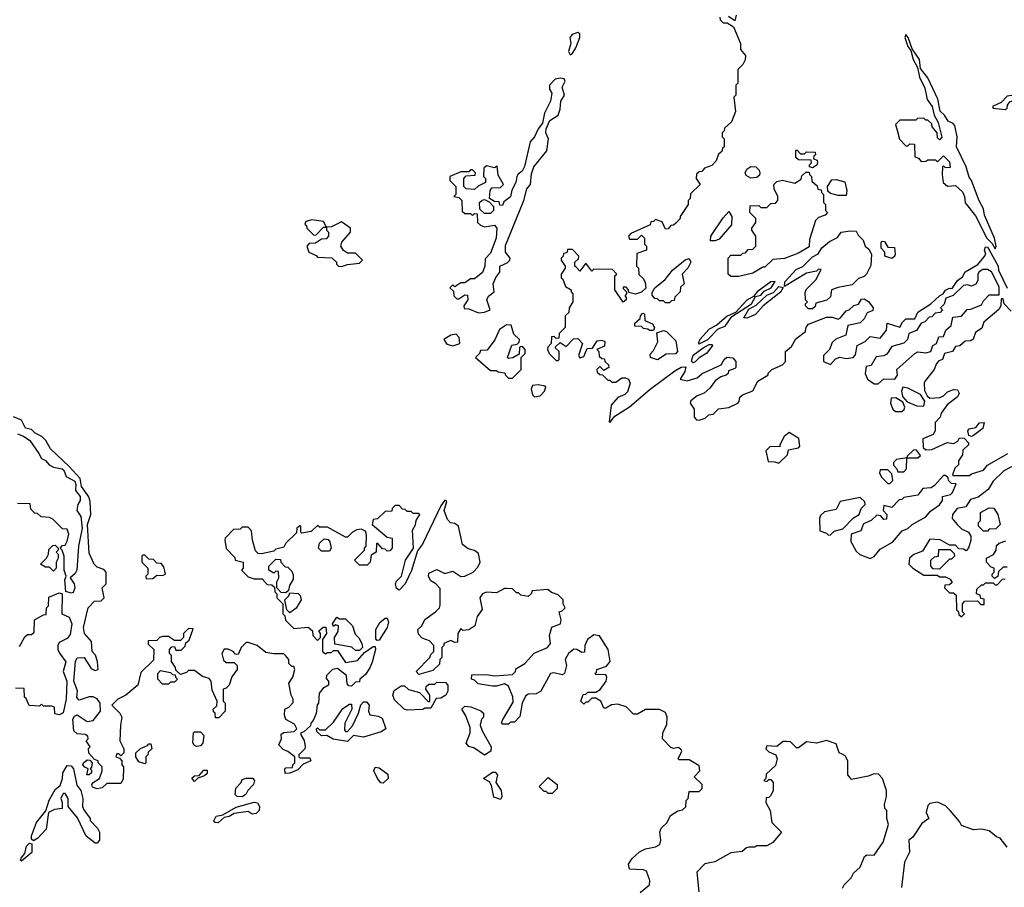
# Model space of a CAD drawing. Extents: x 2769579 to 2883812, y 684207 to 828660.
# Tile 351 of 505: x 2820056 to 2825010, y 774838 to 779205. Entities that reach past the tile are written whole.
import ezdxf

# ---------------------------------------------------------------- set-up
doc = ezdxf.new("R2010")
doc.units = 0

msp = doc.modelspace()

# ---------------------------------------------------------------- linework, layer by layer
at = {"layer": '0CON02XD'}
for points in [[(2823578.3, 779218.3), (2823580, 779205), (2823595, 779190), (2823615, 779190), (2823648.3, 779168.3), (2823682.5, 779085), (2823682.5, 779055), (2823707.5, 779025), (2823706.4, 779003.6), (2823695, 778980), (2823670, 778955), (2823670, 778885), (2823660, 778875), (2823660, 778825), (2823650, 778815), (2823657, 778743), (2823638.3, 778691.7), (2823601.7, 778658.3), (2823600, 778645), (2823590, 778635), (2823590, 778615), (2823600, 778605), (2823600, 778565), (2823591.7, 778558.3), (2823588.3, 778541.7), (2823571.7, 778528.3), (2823560, 778495), (2823538.3, 778471.7), (2823501.7, 778458.3), (2823488.3, 778441.7), (2823475, 778440), (2823461.7, 778428.3), (2823460, 778405), (2823480, 778375), (2823431.7, 778328.3), (2823430, 778305), (2823420, 778295), (2823420, 778275), (2823380, 778215), (2823380, 778205), (2823358.3, 778181.7), (2823345, 778170), (2823331.7, 778168.3), (2823318.3, 778151.7), (2823305, 778150), (2823288.3, 778188.3), (2823255, 778200), (2823245, 778190), (2823231.7, 778188.3), (2823228.3, 778171.7), (2823131.7, 778128.3), (2823120, 778115), (2823125, 778100), (2823165, 778100), (2823185, 778120), (2823200, 778105), (2823200, 778075), (2823210, 778065), (2823210, 778045), (2823161.7, 778028.3), (2823160, 777965), (2823170, 777955), (2823171.7, 777921.7), (2823193, 777903), (2823203.9, 777883.9), (2823205.8, 777854.2), (2823185, 777833.3), (2823155, 777823.3), (2823121.7, 777831.7), (2823120, 777845), (2823108.3, 777858.3), (2823091.7, 777858.3), (2823091.7, 777851.7), (2823110, 777835), (2823110, 777825), (2823100, 777815), (2823107.5, 777807.5), (2823107.5, 777795), (2823093, 777783), (2823050, 777845), (2823050, 777915), (2823060, 777925), (2823038.3, 777948.3), (2822945, 777950), (2822935, 777940), (2822905, 777980), (2822875, 777940), (2822858.3, 777958.3), (2822850, 777965), (2822850, 777985), (2822868.3, 778001.7), (2822870, 778015), (2822838.3, 778048.3), (2822811.7, 778048.3), (2822808.3, 778031.7), (2822791.7, 778028.3), (2822790, 778015), (2822780, 778005), (2822780, 777995), (2822800, 777965), (2822800, 777955), (2822780, 777925), (2822780, 777905), (2822788.3, 777898.3), (2822801.7, 777861.7), (2822830, 777845), (2822830, 777835), (2822840, 777825), (2822840, 777785), (2822820, 777755), (2822818.3, 777731.7), (2822800, 777715), (2822800, 777655), (2822770, 777625), (2822768.3, 777601.7), (2822755, 777600), (2822745, 777610), (2822731.7, 777608.3), (2822730, 777575), (2822713, 777557), (2822712.5, 777545), (2822720, 777525), (2822755, 777490), (2822765, 777490), (2822770, 777495), (2822770, 777535), (2822751.7, 777551.7), (2822751.7, 777558.3), (2822775, 777580), (2822805, 777560), (2822841.7, 777598.3), (2822865, 777600), (2822887.5, 777575), (2822867.5, 777515), (2822875, 777502.5), (2822895, 777510), (2822910.7, 777549.3), (2822937.5, 777552.5), (2822961.7, 777588.3), (2822985, 777592.5), (2823000, 777585), (2822998.3, 777561.7), (2822960, 777545), (2822970, 777535), (2822971.7, 777511.7), (2822985, 777500), (2822998.3, 777498.3), (2823000, 777485), (2823018.3, 777468.3), (2823020, 777455), (2822995, 777440), (2822975, 777460), (2822960, 777445), (2822961.7, 777431.7), (2822975, 777420), (2822988.3, 777418.3), (2823015, 777390), (2823025, 777390), (2823035, 777380), (2823055, 777380), (2823085, 777402.5), (2823105, 777402.5), (2823120, 777395), (2823127.5, 777375), (2823115, 777332.5), (2823100.7, 777319.3), (2823065, 777303.3), (2823032.5, 777265), (2823021.2, 777181.2), (2823025, 777177.5), (2823050.7, 777209.3), (2823125, 777256.9), (2823228.6, 777345), (2823352.6, 777437.4)], [(2823661.7, 779228.3), (2823655, 779200), (2823621.7, 779221.7)], [(2822825, 779027.5), (2822835, 779033.3), (2822855, 779063.3), (2822874, 779115), (2822873.6, 779133.6), (2822865, 779140), (2822835, 779130), (2822823.3, 779115), (2822828.8, 779085), (2822816.7, 779045), (2822825, 779027.5)], [(2824965, 778052.5), (2824970, 778065), (2824961.2, 778105), (2824911.2, 778221.2), (2824905, 778252.5), (2824883.1, 778293.1), (2824846, 778395), (2824832.9, 778412.9), (2824819.2, 778465), (2824769.2, 778565), (2824773.3, 778615), (2824761.7, 778671.7), (2824753, 778683), (2824727.5, 778695), (2824710, 778725), (2824688, 778745), (2824676.7, 778805), (2824625, 778912.5), (2824589.3, 778959.3), (2824583.3, 779005), (2824547.5, 779057.5), (2824526.7, 779115), (2824515, 779130), (2824510, 779115), (2824525, 779070), (2824539.3, 779049.3), (2824551.2, 779005), (2824573.3, 778965), (2824583.8, 778915), (2824610.5, 778860.5), (2824622.5, 778802.5), (2824647.7, 778767.7), (2824656.7, 778725), (2824677.3, 778687.3), (2824696.2, 778613.8), (2824685, 778600), (2824675, 778610), (2824672.5, 778635), (2824647.5, 778665), (2824645, 778680), (2824625, 778700), (2824615, 778700), (2824605, 778710), (2824573, 778707), (2824565, 778700), (2824485, 778700), (2824463, 778677), (2824471.7, 778648.3), (2824483, 778603), (2824515, 778570), (2824525, 778570), (2824535, 778580), (2824558.3, 778578.3), (2824560, 778515), (2824578.3, 778508.3), (2824591.7, 778491.7), (2824615, 778492.5), (2824625, 778500), (2824665, 778500), (2824675, 778490), (2824705, 778520), (2824735, 778490), (2824738.3, 778461.7), (2824715, 778460), (2824705, 778470), (2824700, 778465), (2824697.5, 778425), (2824703.3, 778385), (2824725, 778367.5), (2824765, 778370), (2824799.3, 778339.3), (2824810, 778315), (2824813.8, 778283.8), (2824865, 778217.5), (2824923.3, 778105), (2824949.2, 778079.2), (2824965, 778052.5)], [(2822365, 777728.9), (2822395, 777732.5), (2822422.5, 777745), (2822405.6, 777795), (2822415, 777812.9), (2822442.5, 777835), (2822438.1, 777875), (2822452, 777908), (2822472.5, 777935), (2822472.5, 777965), (2822508.8, 777981.2), (2822522.5, 777995), (2822523.3, 778005), (2822501.1, 778035), (2822500.9, 778069.1), (2822592.5, 778295), (2822607, 778353), (2822626.7, 778375), (2822630.7, 778429.3), (2822642.2, 778465), (2822707.5, 778545), (2822716.7, 778605), (2822704, 778635), (2822704.2, 778655.8), (2822723.1, 778696.9), (2822766.1, 778723.9), (2822776.1, 778753.9), (2822778.8, 778795), (2822797.5, 778825), (2822786.2, 778865), (2822800, 778895), (2822795, 778906.7), (2822775, 778910), (2822750, 778905), (2822722.5, 778875), (2822722.5, 778855), (2822733.3, 778835), (2822726.2, 778795), (2822696.1, 778733.9), (2822686, 778684), (2822664.1, 778655.9), (2822646.7, 778615), (2822625, 778590), (2822596.1, 778466.1), (2822585, 778442.5), (2822563.3, 778426.7), (2822557.5, 778415), (2822552.5, 778385), (2822533, 778347), (2822526.1, 778313.9), (2822491.7, 778288.3), (2822485, 778270), (2822471.7, 778271.7), (2822468.3, 778288.3), (2822445, 778290), (2822420, 778305), (2822422.5, 778345), (2822431.7, 778358.3), (2822475, 778360), (2822490, 778375), (2822463, 778423), (2822458.3, 778468.3), (2822445, 778460), (2822405, 778470), (2822391.7, 778458.3), (2822390, 778415), (2822400, 778405), (2822400, 778385), (2822363, 778367), (2822345, 778350), (2822303, 778353), (2822290, 778365), (2822290, 778405), (2822301.7, 778418.3), (2822348.3, 778421.7), (2822350, 778435), (2822335, 778450), (2822325, 778450), (2822315, 778440), (2822275, 778440), (2822220, 778415), (2822220, 778395), (2822250, 778365), (2822250, 778325), (2822240, 778315), (2822265, 778310), (2822280, 778295), (2822281.7, 778241.7), (2822295, 778230), (2822325, 778230), (2822335, 778220), (2822345, 778230), (2822358.3, 778228.3), (2822360, 778185), (2822375, 778170), (2822395, 778162.5), (2822445, 778170), (2822456.4, 778156.4), (2822453.3, 778105), (2822425, 778030), (2822398.3, 778001.7), (2822396.2, 777965), (2822385, 777932.5), (2822345, 777900), (2822325, 777900), (2822295, 777880), (2822275, 777880), (2822245, 777860), (2822235, 777870), (2822220, 777855), (2822238.3, 777838.3), (2822240, 777815), (2822255, 777800), (2822265, 777800), (2822295, 777820), (2822308.3, 777818.3), (2822310, 777795), (2822290, 777765), (2822291.7, 777751.7), (2822315, 777750), (2822365, 777728.9)], [(2825015, 778752.5), (2825025, 778760), (2825026.7, 778775), (2825038.3, 778791.7), (2825070, 778805), (2825070, 778815), (2825060, 778825), (2825025, 778820), (2824995, 778787.5), (2824951.7, 778768.3), (2824955, 778760), (2825015, 778752.5)], [(2824045, 778460), (2824030, 778465), (2824030, 778475), (2824040, 778485), (2824038.3, 778498.3), (2823975, 778500), (2823961.7, 778511.7), (2823961.7, 778548.3), (2823968.3, 778548.3), (2823985, 778530), (2824005, 778530), (2824015, 778540), (2824058.3, 778538.3), (2824060, 778525), (2824051.7, 778518.3), (2824050, 778505), (2824068.3, 778498.3), (2824070, 778485), (2824066.4, 778473.6), (2824045, 778460)], [(2823735, 778407.5), (2823710.7, 778420.7), (2823706.7, 778435), (2823715, 778452.5), (2823735, 778466.7), (2823760, 778465), (2823777, 778447), (2823780, 778435), (2823778.3, 778421.7), (2823765, 778410), (2823735, 778407.5)], [(2823675, 777912.5), (2823635, 777912.5), (2823620, 777925), (2823620, 778005), (2823635, 778020), (2823685, 778020), (2823695, 778030), (2823708.3, 778031.7), (2823721.7, 778048.3), (2823745, 778050), (2823760, 778065), (2823760, 778115), (2823740, 778145), (2823740, 778155), (2823760, 778185), (2823760, 778205), (2823730, 778235), (2823731.7, 778268.3), (2823775, 778270), (2823785, 778260), (2823815, 778260), (2823835, 778280), (2823858.3, 778281.7), (2823870, 778295), (2823870, 778315), (2823853, 778353), (2823850, 778375), (2823865, 778390), (2823895, 778397.5), (2823957, 778383), (2823988.3, 778401.7), (2823991.7, 778418.3), (2824011.7, 778438.3), (2824028.3, 778438.3), (2824030, 778425), (2824040, 778415), (2824041.7, 778391.7), (2824068.3, 778368.3), (2824071.7, 778351.7), (2824088.3, 778348.3), (2824090, 778335), (2824100, 778325), (2824100, 778285), (2824110, 778275), (2824110, 778245), (2824120, 778235), (2824108.3, 778221.7), (2824075, 778210), (2824060, 778195), (2824030.7, 778099.3), (2824028.3, 778061.7), (2823975, 778030), (2823905, 778003.8), (2823845, 777997.5), (2823805, 777960), (2823795, 777960), (2823745, 777930), (2823675, 777912.5)], [(2824215, 778320), (2824175, 778320), (2824135, 778330), (2824121.7, 778341.7), (2824120, 778365), (2824141.7, 778398.3), (2824165, 778400), (2824208.3, 778388.3), (2824217.5, 778345), (2824215, 778320)], [(2822425, 778230), (2822395, 778230), (2822371.7, 778251.7), (2822370, 778285), (2822383, 778297), (2822395, 778300), (2822418.3, 778288.3), (2822440, 778265), (2822440, 778245), (2822425, 778230)], [(2821675, 777962.5), (2821705, 777972.5), (2821765, 777980), (2821780, 777995), (2821745, 778030), (2821705, 778030), (2821685, 778042.5), (2821672.5, 778065), (2821677.5, 778085), (2821720, 778135), (2821720, 778155), (2821675, 778187.5), (2821625, 778162.5), (2821600, 778160), (2821585, 778190), (2821525, 778197.5), (2821495, 778190), (2821490, 778175), (2821498.3, 778168.3), (2821500, 778155), (2821535, 778120), (2821548.3, 778121.7), (2821585, 778160), (2821600, 778160), (2821600, 778145), (2821610, 778135), (2821610, 778115), (2821598.3, 778101.7), (2821575, 778100), (2821545, 778080), (2821511.7, 778078.3), (2821500, 778065), (2821510, 778035), (2821548.3, 778018.3), (2821555, 778010), (2821627, 778007), (2821650, 777985), (2821650, 777975), (2821660, 777965), (2821675, 777962.5)], [(2823531.7, 778091.7), (2823533.3, 778115), (2823595, 778207.5), (2823625, 778240), (2823640, 778215), (2823637, 778173), (2823575, 778100), (2823555, 778092.5), (2823531.7, 778091.7)], [(2824045, 777750), (2824025, 777750), (2824010, 777765), (2824010, 777775), (2824020, 777785), (2824010, 777795), (2824008.3, 777831.7), (2824013.6, 777846.4), (2824062.5, 777895), (2824088.3, 777948.3), (2824075, 777950), (2824065, 777940), (2824015, 777930), (2823905, 777862.5), (2823906.2, 777885), (2823962.6, 777947.4), (2823996.6, 777963.4), (2824045, 778010.8), (2824074.3, 778025.7), (2824092.7, 778057.3), (2824131.4, 778088.6), (2824171.4, 778108.6), (2824190, 778135), (2824235, 778142.5), (2824265, 778140), (2824275, 778120), (2824300, 778095), (2824310, 778065), (2824329.3, 778049.3), (2824342.5, 778025), (2824338.3, 777968.3), (2824317.5, 777925), (2824305, 777912.5), (2824277.5, 777902.5), (2824245, 777870), (2824175, 777857.5), (2824140, 777845), (2824135, 777810), (2824117, 777793), (2824061.7, 777778.3), (2824058.3, 777761.7), (2824045, 777750)], [(2823352.6, 777437.4), (2823385, 777455.7), (2823407.5, 777457.5), (2823403.3, 777435), (2823380, 777395), (2823415, 777387.5), (2823465, 777402.5), (2823490, 777425), (2823585, 777467.5), (2823600, 777495), (2823614.1, 777505.9), (2823643.6, 777503.6), (2823660, 777485), (2823660, 777455), (2823655, 777450), (2823621.7, 777438.3), (2823620, 777425), (2823610, 777415), (2823583.3, 777406.7), (2823555, 777387.5), (2823529.3, 777350.7), (2823500, 777325), (2823465, 777312.5), (2823433, 777287), (2823430, 777275), (2823450, 777245), (2823450, 777205), (2823461.7, 777191.7), (2823475, 777190), (2823505, 777200), (2823523, 777217), (2823545, 777220), (2823573, 777247), (2823625, 777253.3), (2823670, 777275), (2823677, 777283), (2823680, 777305), (2823693.3, 777316.7), (2823745, 777337.5), (2823770, 777385), (2823820, 777415), (2823823, 777427), (2823840, 777445), (2823895, 777467.5), (2823910, 777485), (2823910, 777535), (2823939.3, 777560.7), (2823960.7, 777599.3), (2824010, 777635), (2824013, 777657), (2824025, 777672.5), (2824115, 777707.5), (2824145, 777707.5), (2824175, 777697.5), (2824186.4, 777703.6), (2824215, 777740), (2824230, 777745), (2824253, 777767), (2824277, 777773), (2824291.7, 777798.3), (2824305, 777800), (2824326.4, 777786.4), (2824350, 777755), (2824348.3, 777741.7), (2824320.7, 777729.3), (2824305, 777700), (2824285, 777680), (2824223.8, 777666.2), (2824213, 777617), (2824163.3, 777596.7), (2824145, 777580), (2824130, 777545), (2824100, 777515), (2824100, 777485), (2824135, 777470), (2824161.7, 777498.3), (2824183, 777507), (2824215, 777500), (2824250, 777505), (2824261.7, 777518.3), (2824270, 777565), (2824310, 777585), (2824335, 777610), (2824385, 777602.5), (2824417, 777643), (2824421.7, 777678.3), (2824485, 777657.5), (2824497.5, 777682.5), (2824515, 777700), (2824560, 777700), (2824575, 777732.5), (2824640, 777775), (2824684.2, 777815.8), (2824702.5, 777825), (2824715, 777843.3), (2824735, 777853.3), (2824747.5, 777852.5), (2824775, 777892.5), (2824799.3, 777910.7), (2824813.6, 777936.4), (2824876.4, 777973.6), (2824909.3, 778010.7), (2824917.5, 778025), (2824911.2, 778045), (2824915, 778062.5), (2824925, 778060), (2824935, 778046.7), (2824978.8, 777965), (2824981.2, 777945), (2825025, 777853.3)], [(2824445, 778003.8), (2824410, 778015), (2824410, 778035), (2824390, 778055), (2824390, 778085), (2824395, 778090), (2824408.3, 778088.3), (2824425, 778060), (2824458.3, 778058.3), (2824461.2, 778025), (2824457.3, 778012.7), (2824445, 778003.8)], [(2823325, 777780), (2823305, 777780), (2823295, 777790), (2823275, 777790), (2823265, 777800), (2823251.7, 777801.7), (2823238.3, 777818.3), (2823238.3, 777831.7), (2823252.5, 777855), (2823303, 777897), (2823340, 777945), (2823403.9, 777996.1), (2823425, 778002.5), (2823432.5, 777985), (2823417.5, 777955), (2823390, 777925), (2823400, 777875), (2823381.7, 777858.3), (2823380, 777835), (2823351.7, 777808.3), (2823348.3, 777791.7), (2823335, 777790), (2823325, 777780)], [(2824375, 777372.5), (2824405, 777397.5), (2824460, 777395), (2824472.5, 777415), (2824470, 777445), (2824560, 777525), (2824575, 777532.5), (2824615, 777527.5), (2824640, 777535), (2824650, 777565), (2824670, 777575), (2824681.7, 777608.3), (2824705, 777610), (2824717, 777643), (2824742.5, 777665), (2824751.7, 777708.3), (2824795, 777712.5), (2824823, 777747), (2824841.7, 777748.3), (2824895, 777770), (2824905, 777790), (2824935, 777820), (2824985, 777820), (2824985, 777860), (2824946.4, 777936.4), (2824925, 777947.5), (2824903, 777947), (2824883.6, 777936.4), (2824877.5, 777925), (2824877, 777893), (2824866.4, 777873.6), (2824845, 777863.3), (2824825, 777870), (2824805, 777867.5), (2824753, 777817), (2824717, 777803), (2824707, 777773), (2824690, 777755), (2824700, 777745), (2824688.3, 777731.7), (2824661.7, 777728.3), (2824645, 777710), (2824631.7, 777708.3), (2824610, 777685), (2824591.7, 777678.3), (2824569.3, 777640.7), (2824530, 777625), (2824522.5, 777595), (2824505, 777577.5), (2824445, 777560), (2824419.3, 777520.7), (2824405, 777512.5), (2824365, 777507.5), (2824340, 777465), (2824315, 777460), (2824310, 777425), (2824322.5, 777395), (2824355, 777372.5), (2824375, 777372.5)], [(2823475, 777573.3), (2823518.8, 777595), (2823570.5, 777649.5), (2823605, 777662.5), (2823639.3, 777710.7), (2823738, 777775), (2823758.3, 777811.7), (2823785, 777818.8), (2823801.7, 777838.3), (2823838, 777855), (2823857.5, 777887.5), (2823835, 777886.2), (2823767.5, 777835), (2823747.5, 777812.5), (2823715, 777793.3), (2823658.3, 777731.7), (2823615, 777712.5), (2823563, 777667), (2823525, 777647.5), (2823477.5, 777595), (2823470, 777575), (2823475, 777573.3)], [(2823715, 777703.3), (2823700, 777705), (2823725, 777747.5), (2823761.5, 777768.5), (2823815, 777818.1), (2823848.8, 777831.2), (2823875, 777862.5), (2823897.5, 777857.5), (2823885, 777833.3), (2823797.5, 777765), (2823758.8, 777721.2), (2823715, 777703.3)], [(2825045, 777737.5), (2825010, 777775), (2825005, 777800), (2824995, 777800), (2824992.5, 777765), (2824983, 777747), (2824907, 777683), (2824897, 777653), (2824865, 777630), (2824853, 777597), (2824841.7, 777588.3), (2824813, 777587), (2824787, 777563), (2824765, 777560), (2824750, 777535), (2824710, 777525), (2824705, 777510), (2824700, 777495), (2824681.7, 777488.3), (2824670, 777475), (2824657.5, 777445), (2824613, 777387), (2824607.5, 777375), (2824608.3, 777338.3), (2824621.7, 777311.7), (2824635, 777300), (2824686.4, 777303.6), (2824705, 777312.5), (2824725, 777332.5), (2824755, 777343.3), (2824775, 777342.5), (2824782.5, 777325), (2824775, 777307.5), (2824723.6, 777266.4), (2824692.5, 777225), (2824687.5, 777205), (2824663, 777177), (2824662.5, 777135), (2824653, 777117), (2824600, 777095), (2824601.7, 777051.7), (2824615, 777040), (2824645, 777042.5), (2824723, 777077), (2824755, 777072.5), (2824776.4, 777083.6), (2824785, 777100), (2824808.3, 777098.3), (2824830, 777075), (2824830, 777065), (2824801.7, 777038.3), (2824800, 777015), (2824780, 776985), (2824780, 776965), (2824761.7, 776948.3), (2824750, 776915), (2824755, 776910), (2824835, 776910), (2824845, 776920), (2824905, 776937.5), (2824925, 776962.5), (2825028.3, 777021.7)], [(2823245, 777640), (2823225, 777640), (2823217, 777647), (2823195, 777650), (2823185, 777660), (2823151.7, 777661.7), (2823151.7, 777678.3), (2823178.3, 777701.7), (2823180, 777715), (2823191.7, 777728.3), (2823200, 777725), (2823201.7, 777691.7), (2823240, 777675), (2823250, 777655), (2823245, 777640)], [(2822535, 777400), (2822580, 777445), (2822580, 777505), (2822600, 777525), (2822600, 777545), (2822588.3, 777558.3), (2822575, 777560), (2822570, 777555), (2822568.3, 777521.7), (2822537, 777503), (2822515, 777500), (2822510, 777505), (2822533, 777567), (2822558.3, 777571.7), (2822568.3, 777581.7), (2822570, 777595), (2822543, 777623), (2822528.3, 777668.3), (2822505, 777670), (2822470, 777645), (2822446.1, 777593.9), (2822408.3, 777541.7), (2822375, 777540), (2822370, 777525), (2822350, 777505), (2822425, 777440), (2822455, 777440), (2822463, 777433), (2822497, 777427), (2822500, 777415), (2822515, 777400), (2822535, 777400)], [(2822235, 777563.3), (2822270, 777575), (2822267.5, 777605), (2822251.7, 777621.7), (2822225, 777617.5), (2822190, 777595), (2822205, 777572.5), (2822235, 777563.3)], [(2823265, 777492.5), (2823230, 777505), (2823228.3, 777521.7), (2823245, 777540), (2823267, 777583), (2823261.7, 777628.3), (2823295, 777640), (2823310, 777635), (2823358.3, 777588.3), (2823366.7, 777535), (2823355, 777523.3), (2823308.3, 777521.7), (2823265, 777492.5)], [(2823445, 777477.5), (2823436.7, 777486.7), (2823445, 777515.8), (2823495, 777554.2), (2823525, 777570), (2823540, 777570), (2823542.5, 777565), (2823514.2, 777525.8), (2823475, 777503.3), (2823455, 777482.5), (2823445, 777477.5)], [(2822646.7, 777306.7), (2822675, 777311.2), (2822696.2, 777335), (2822703.3, 777355), (2822700, 777360), (2822665, 777368), (2822637, 777363), (2822630, 777345), (2822636.4, 777316.4), (2822646.7, 777306.7)], [(2824605, 777260), (2824610, 777285), (2824588.3, 777318.3), (2824525, 777350), (2824500, 777355), (2824492.5, 777335), (2824498.3, 777308.3), (2824521.7, 777281.7), (2824570.7, 777260.7), (2824605, 777260)], [(2824495, 777232.5), (2824507, 777243), (2824510, 777255), (2824500, 777280), (2824465, 777302.5), (2824440.7, 777299.3), (2824437.5, 777275), (2824450, 777245), (2824463, 777233), (2824495, 777232.5)], [(2820347, 775827), (2820328.8, 775875), (2820336.2, 775975), (2820345, 775992.5), (2820380, 775995), (2820415, 775940), (2820435, 775930), (2820450, 775935), (2820446.7, 775975), (2820436.4, 776006.4), (2820420, 776025), (2820417.5, 776075), (2820382.5, 776115), (2820377.5, 776145), (2820400, 776245), (2820431.7, 776278.3), (2820465, 776280), (2820480, 776295), (2820470, 776345), (2820490, 776365), (2820490, 776425), (2820478.3, 776438.3), (2820445, 776450), (2820430, 776465), (2820405, 776520), (2820396.2, 776665), (2820413.8, 776715), (2820410.7, 776780.7), (2820403.6, 776803.6), (2820366.1, 776856.1), (2820360, 776895), (2820305, 776956.7), (2820211.2, 777045), (2820187.6, 777087.6), (2820166.6, 777106.6), (2820133.1, 777123.1), (2820115, 777142), (2820085, 777148.8), (2820065, 777190), (2820025, 777206.7)], [(2824845, 777107.5), (2824831.7, 777111.7), (2824827.5, 777135), (2824833.6, 777146.4), (2824867, 777153), (2824885, 777176.7), (2824908.3, 777178.3), (2824903, 777147), (2824855, 777112.5), (2824845, 777107.5)], [(2820045, 777120), (2820075, 777108.8), (2820106.5, 777086.5), (2820152.3, 777022.3), (2820166.1, 776996.1), (2820185.8, 776985.8), (2820203.9, 776963.9), (2820225, 776953.3), (2820270, 776945), (2820277.9, 776937.9), (2820288.8, 776905), (2820332.5, 776882.5), (2820338.8, 776865), (2820336.7, 776835), (2820360, 776805), (2820360, 776785), (2820348.8, 776765), (2820343.3, 776735), (2820362.5, 776705), (2820370.8, 776645), (2820351.1, 776555), (2820343.1, 776435), (2820335, 776418), (2820310, 776395), (2820330.6, 776365), (2820332.9, 776345), (2820325, 776322), (2820315, 776319.2), (2820287.5, 776327.5), (2820282.5, 776385), (2820290, 776405), (2820280, 776435), (2820280, 776505), (2820270, 776535), (2820260, 776545), (2820271.7, 776558.3), (2820285, 776560), (2820295, 776580), (2820302.5, 776615), (2820295, 776640), (2820271.7, 776641.7), (2820221.7, 776691.7), (2820205, 776700), (2820163, 776703), (2820145, 776720), (2820131.7, 776721.7), (2820111.7, 776741.7), (2820108.3, 776768.3), (2820045, 776770)], [(2823875, 776972.5), (2823920, 777015), (2823925, 777040), (2823975, 777050), (2823981.7, 777058.3), (2823976.7, 777096.7), (2823927, 777127), (2823903, 777107), (2823880, 777065), (2823880, 777055), (2823833, 777057), (2823810, 777035), (2823821.7, 776981.7), (2823855, 776980), (2823875, 776972.5)], [(2824505, 776930), (2824517.5, 776945), (2824520, 777000), (2824575, 777000), (2824588.3, 777011.7), (2824568.3, 777038.3), (2824555, 777040), (2824521.7, 777008.3), (2824520, 777000), (2824468.3, 776991.7), (2824453, 776977), (2824453, 776963), (2824470, 776945), (2824475, 776930), (2824505, 776930)], [(2824335, 776493.3), (2824355, 776502.5), (2824385, 776540), (2824447.5, 776575), (2824497, 776633), (2824525, 776643.3), (2824546.4, 776663.6), (2824615, 776702.5), (2824638.8, 776731.2), (2824685, 776762.5), (2824700, 776785), (2824700, 776805), (2824740, 776815), (2824750, 776825), (2824768.3, 776868.3), (2824745, 776870), (2824730, 776885), (2824728.3, 776898.3), (2824715, 776910), (2824705, 776910), (2824659.3, 776860.7), (2824641.7, 776848.3), (2824600, 776845), (2824575, 776812.5), (2824505, 776800), (2824495, 776790), (2824481.7, 776788.3), (2824445, 776750), (2824405, 776760), (2824400, 776735), (2824420, 776715), (2824418.3, 776691.7), (2824405, 776690), (2824388.3, 776708.3), (2824368.3, 776711.7), (2824340, 776685), (2824301.7, 776668.3), (2824288.3, 776631.7), (2824240, 776615), (2824238.3, 776578.3), (2824265, 776530), (2824283, 776513), (2824335, 776493.3)], [(2824435, 776870), (2824450, 776885), (2824445, 776920), (2824425, 776940), (2824385, 776940), (2824382.5, 776925), (2824391.7, 776901.7), (2824425, 776870), (2824435, 776870)], [(2825046.2, 776953.8), (2825008.8, 776935), (2824955, 776882.5), (2824929.3, 776840.7), (2824878.3, 776801.7), (2824840.7, 776789.3), (2824816.1, 776753.9), (2824772.5, 776745), (2824750, 776715), (2824747.5, 776695), (2824773.6, 776663.6), (2824795, 776642.5), (2824830, 776625), (2824842.5, 776605), (2824842.5, 776585), (2824830, 776545), (2824818.3, 776531.7), (2824805, 776540), (2824781.7, 776541.7), (2824765, 776560), (2824735, 776560), (2824687, 776587), (2824635, 776590), (2824599.3, 776530.7), (2824555, 776512.5), (2824532.5, 776495), (2824530, 776465), (2824550, 776445), (2824605, 776410), (2824675, 776410), (2824685, 776400), (2824715, 776400), (2824738.3, 776388.3), (2824748.3, 776371.7), (2824735, 776360), (2824711.7, 776358.3), (2824710, 776345), (2824735, 776320), (2824755, 776320), (2824768.3, 776308.3), (2824770, 776235), (2824778.3, 776228.3), (2824781.7, 776211.7), (2824795, 776200), (2824810, 776215), (2824800, 776225), (2824800, 776265), (2824811.7, 776278.3), (2824875, 776280), (2824891.7, 776261.7), (2824908.3, 776261.7), (2824908.3, 776288.3), (2824891.7, 776291.7), (2824888.3, 776308.3), (2824870, 776315), (2824871.7, 776338.3), (2824895, 776360), (2824905, 776360), (2824915, 776370), (2824955, 776370), (2824965, 776360), (2824975, 776360), (2825001.7, 776388.3), (2825015, 776390)], [(2823367, 775223), (2823391.7, 775228.3), (2823407, 775243), (2823410, 775275), (2823420, 775285), (2823425, 775320), (2823475, 775320), (2823490, 775335), (2823490, 775355), (2823450, 775395), (2823477.5, 775425), (2823475, 775450), (2823425, 775480), (2823375, 775480), (2823370, 775485), (2823387, 775523), (2823385, 775530), (2823371.7, 775541.7), (2823345, 775537.5), (2823331.7, 775541.7), (2823290, 775585), (2823292.5, 775615), (2823313, 775657), (2823313.3, 775695), (2823305, 775717.5), (2823275, 775732.5), (2823205, 775732.5), (2823165, 775710), (2823145, 775710), (2823107, 775747), (2823065, 775760), (2823033, 775757), (2823005, 775740), (2822995, 775740), (2822980, 775775), (2822955, 775790), (2822935, 775790), (2822915, 775770), (2822905, 775770), (2822895, 775760), (2822880, 775775), (2822891.7, 775808.3), (2822905, 775810), (2822915, 775820), (2822955, 775820), (2822976.4, 775833.6), (2823007.5, 775875), (2823010, 775895), (2823005, 775907.5), (2822955, 775910), (2822950, 775915), (2822958.3, 775921.7), (2822960, 775935), (2823008.3, 775951.7), (2823026.7, 775975), (2823017.5, 776035), (2822973.6, 776103.6), (2822945, 776108.8), (2822912.5, 776085), (2822900, 776055), (2822898.3, 776021.7), (2822885, 776020), (2822860, 776035), (2822845, 776036.2), (2822816.7, 776015), (2822800, 775985), (2822806.7, 775955), (2822796.4, 775913.6), (2822785, 775907.5), (2822743, 775917), (2822726.4, 775913.6), (2822677.5, 775825), (2822655, 775812.5), (2822615, 775810), (2822600.5, 775799.5), (2822583.8, 775765), (2822571.7, 775698.3), (2822545, 775670), (2822525, 775670), (2822515, 775660), (2822485, 775660), (2822480, 775665), (2822485, 775680), (2822539.3, 775770.7), (2822536.4, 775796.4), (2822515, 775850), (2822495, 775862.5), (2822455, 775850), (2822435, 775850), (2822363, 775863), (2822345, 775880), (2822330, 775885), (2822331.7, 775908.3), (2822405, 775910), (2822445, 775902.5), (2822535, 775910), (2822550, 775925), (2822551.7, 775938.3), (2822597.5, 775965), (2822643.9, 776016.1), (2822712.5, 776045), (2822726.7, 776065), (2822722.5, 776105), (2822733.3, 776146.7), (2822777.5, 776165), (2822780, 776185), (2822770, 776225), (2822785, 776230), (2822800, 776245), (2822790, 776265), (2822790, 776285), (2822765, 776310), (2822731.7, 776321.7), (2822713, 776337), (2822635, 776330), (2822630, 776315), (2822615, 776302.5), (2822578.3, 776308.3), (2822565, 776320), (2822555, 776320), (2822535, 776340), (2822505, 776342.5), (2822495, 776342.5), (2822455, 776320), (2822405, 776324.2), (2822385, 776315.8), (2822370.8, 776295), (2822383, 776237), (2822358.3, 776201.7), (2822346.1, 776153.9), (2822315, 776133.3), (2822285, 776130), (2822275, 776140), (2822260, 776115), (2822258.3, 776071.7), (2822245, 776070), (2822225, 776080), (2822190, 776065), (2822190, 776055), (2822180, 776045), (2822180, 775995), (2822170, 775985), (2822168.3, 775961.7), (2822135, 775930), (2822065, 775910), (2822050, 775925), (2822120, 775995), (2822125, 776010), (2822140, 776025), (2822140, 776055), (2822118.3, 776078.3), (2822081.7, 776091.7), (2822061.7, 776111.7), (2822060, 776135), (2822080, 776155), (2822093.6, 776186.4), (2822147.5, 776225), (2822167.5, 776245), (2822171.7, 776258.3), (2822171.7, 776341.7), (2822150, 776365), (2822125, 776380), (2822113, 776403), (2822115, 776420), (2822155, 776437.5), (2822195, 776417.5), (2822235, 776430), (2822275, 776403.3), (2822296.4, 776403.6), (2822337.5, 776425), (2822360.7, 776449.3), (2822372.5, 776475), (2822365, 776517.5), (2822345, 776533.3), (2822311.7, 776541.7), (2822283.9, 776563.9), (2822263.3, 776655), (2822245, 776670), (2822223, 776673), (2822209.3, 776689.3), (2822191.2, 776735), (2822205, 776780), (2822195, 776786.7), (2822175, 776757.5), (2822082.5, 776565), (2822058, 776532), (2822026.6, 776433.4), (2821996, 776365), (2821965, 776333.8), (2821951.7, 776341.7), (2821946.7, 776365), (2821951.7, 776378.3), (2821976.2, 776403.8), (2821996.7, 776485), (2822037.5, 776545), (2822032.5, 776635), (2822047, 776663), (2822050, 776685), (2822070, 776715), (2822065, 776720), (2822035, 776720), (2822025, 776730), (2822005, 776730), (2821995, 776740), (2821981.7, 776741.7), (2821965, 776760), (2821945, 776760), (2821930, 776745), (2821928.3, 776731.7), (2821895, 776730), (2821857, 776693), (2821835, 776690), (2821830, 776665), (2821905, 776600), (2821930, 776595), (2821930, 776545), (2821918.3, 776531.7), (2821905, 776530), (2821895, 776540), (2821881.7, 776541.7), (2821858.3, 776568.3), (2821851.7, 776568.3), (2821850, 776525), (2821825, 776510), (2821820, 776475), (2821805, 776460), (2821765, 776460), (2821740, 776485), (2821790, 776535), (2821790, 776545), (2821800, 776555), (2821801.7, 776611.7), (2821795, 776630), (2821775, 776640), (2821753, 776637), (2821730, 776625), (2821705, 776600), (2821695, 776600), (2821605, 776650), (2821565, 776650), (2821555, 776660), (2821521.7, 776628.3), (2821475, 776620), (2821470, 776625), (2821470, 776655), (2821465, 776657.5), (2821450, 776645), (2821448.3, 776621.7), (2821395, 776570), (2821385, 776550), (2821345, 776540), (2821335, 776530), (2821273, 776517), (2821255, 776517.5), (2821241.7, 776531.7), (2821226.7, 776585), (2821221.7, 776631.7), (2821205, 776650), (2821175, 776650), (2821165, 776640), (2821131.7, 776638.3), (2821090, 776595), (2821087.5, 776585), (2821093.9, 776543.9), (2821138.3, 776498.3), (2821140, 776485), (2821180, 776475), (2821180, 776445), (2821172.5, 776435), (2821205, 776400), (2821235, 776390), (2821275, 776390), (2821301.7, 776361.7), (2821325, 776360), (2821338.3, 776348.3), (2821340, 776325), (2821350, 776315), (2821350, 776295), (2821380, 776265), (2821380, 776215), (2821390, 776205), (2821393, 776183), (2821435, 776140), (2821507, 776147), (2821528.3, 776128.3), (2821530, 776105), (2821555, 776080), (2821570, 776095), (2821570, 776115), (2821561.7, 776128.3), (2821583, 776147), (2821597, 776147), (2821600, 776115), (2821580, 776085), (2821580, 776025), (2821595, 776012.5), (2821605, 776020), (2821625, 776020), (2821635, 776030), (2821655, 776030), (2821695, 775970), (2821755, 775980), (2821790.7, 776019.3), (2821835, 776050), (2821845, 776050), (2821846.7, 776035), (2821828.9, 775971.1), (2821817, 775943), (2821795, 775910), (2821767.5, 775885), (2821765, 775872.5), (2821745, 775870), (2821725, 775850), (2821711.7, 775851.7), (2821703, 775863), (2821700, 775905), (2821655, 775940), (2821630, 775935), (2821600, 775905), (2821598.3, 775888.3), (2821610, 775875), (2821610, 775855), (2821580.7, 775839.3), (2821562.5, 775815), (2821560, 775765), (2821553, 775757), (2821547, 775713), (2821531.7, 775678.3), (2821520, 775665), (2821518.3, 775651.7), (2821485, 775620), (2821470, 775615), (2821470, 775605), (2821487, 775577), (2821492.5, 775545), (2821490, 775535), (2821460, 775505), (2821460, 775495), (2821465, 775490), (2821515, 775490), (2821520, 775475), (2821481.7, 775458.3), (2821455, 775430), (2821415, 775412.5), (2821391.7, 775411.7), (2821390, 775435), (2821395, 775440), (2821428.3, 775441.7), (2821430, 775455), (2821440, 775465), (2821440, 775495), (2821405, 775522.5), (2821381.7, 775531.7), (2821360, 775555), (2821372.5, 775585), (2821371.7, 775608.3), (2821385, 775617.5), (2821437, 775623), (2821450, 775635), (2821439.3, 775659.3), (2821395, 775682.5), (2821387.5, 775705), (2821390, 775735), (2821410, 775745), (2821431.7, 775768.3), (2821432.5, 775785), (2821422.5, 775805), (2821410, 775865), (2821430, 775895), (2821440, 775935), (2821435, 775950), (2821425, 775950), (2821410, 775965), (2821410, 775985), (2821392.5, 776005), (2821385, 776012.5), (2821335, 776012.5), (2821295, 776020), (2821250, 776055), (2821205, 776070), (2821195, 776070), (2821170, 776045), (2821155, 776010), (2821141.7, 776011.7), (2821130, 776025), (2821105, 776037.5), (2821085, 776037.5), (2821072.5, 776015), (2821081.7, 775981.7), (2821095, 775970), (2821135, 775970), (2821150, 775955), (2821150, 775935), (2821123, 775897), (2821110, 775855), (2821095, 775840), (2821080, 775835), (2821080, 775775), (2821090, 775765), (2821090, 775725), (2821058.3, 775691.7), (2821041.7, 775691.7), (2821040, 775715), (2821031.7, 775721.7), (2821030, 775735), (2821048.3, 775751.7), (2821050, 775775), (2821025, 775830), (2821020, 775875), (2821008.3, 775888.3), (2820975, 775900), (2820935, 775930), (2820905, 775930), (2820895, 775920), (2820865, 775910), (2820841.7, 775931.7), (2820840, 775945), (2820820, 775975), (2820820, 776005), (2820810, 776015), (2820810, 776035), (2820821.7, 776048.3), (2820835, 776050), (2820841.7, 776031.7), (2820868.3, 776031.7), (2820888.3, 776051.7), (2820891.7, 776068.3), (2820908.3, 776081.7), (2820928.3, 776138.3), (2820905, 776140), (2820880, 776115), (2820880, 776095), (2820865, 776080), (2820835, 776080), (2820805, 776100), (2820775, 776100), (2820760, 776095), (2820745, 776080), (2820701.7, 776078.3), (2820701.7, 776061.7), (2820730, 776035), (2820728.3, 775981.7), (2820665, 775920), (2820650, 775855), (2820590, 775805), (2820550, 775785), (2820520, 775755), (2820560, 775715), (2820570, 775695), (2820562.5, 775655), (2820560, 775575), (2820580, 775535), (2820580, 775515), (2820565, 775500), (2820555, 775510), (2820545, 775510), (2820540, 775495), (2820558.3, 775488.3), (2820570, 775475), (2820570, 775455), (2820577.5, 775445), (2820577, 775383), (2820565, 775360), (2820495, 775360), (2820470.7, 775339.3), (2820445.7, 775334.3), (2820422.1, 775342.1), (2820419.2, 775355), (2820425, 775366), (2820457.5, 775385), (2820470, 775425), (2820470, 775445), (2820450, 775465), (2820450, 775475), (2820431.7, 775481.7), (2820403, 775513), (2820402.5, 775537.5), (2820410, 775545), (2820390, 775575), (2820400, 775585), (2820398.3, 775598.3), (2820385, 775607.5), (2820345, 775610), (2820328.1, 775625), (2820323.6, 775685), (2820330.9, 775699.1), (2820345, 775706.7), (2820395, 775673.3), (2820425, 775677.5), (2820462.5, 775725), (2820460, 775765), (2820445, 775787.5), (2820425, 775797.5), (2820405, 775796.7), (2820355, 775780), (2820343.6, 775793.6), (2820347, 775827)], [(2824125, 776610), (2824135, 776612.5), (2824155, 776630), (2824198.3, 776641.7), (2824251.7, 776698.3), (2824280, 776715), (2824290, 776745), (2824310, 776765), (2824308.3, 776778.3), (2824285, 776800), (2824185, 776780), (2824165, 776740), (2824105, 776727.5), (2824085, 776710), (2824080, 776695), (2824081.7, 776631.7), (2824115, 776620), (2824125, 776610)], [(2824925, 776630), (2824905, 776630), (2824880, 776655), (2824880, 776675), (2824890, 776685), (2824890, 776725), (2824935, 776747.5), (2824957, 776747), (2824977.5, 776715), (2824990, 776665), (2824967, 776643), (2824935, 776640), (2824925, 776630)], [(2820225, 776430), (2820205, 776450), (2820185, 776450), (2820160, 776465), (2820190, 776495), (2820200, 776515), (2820201.7, 776538.3), (2820221.7, 776558.3), (2820235, 776560), (2820250, 776545), (2820250, 776535), (2820240, 776525), (2820250, 776515), (2820250, 776495), (2820240, 776475), (2820240, 776445), (2820225, 776430)], [(2821615, 776530), (2821575, 776530), (2821560, 776545), (2821565, 776570), (2821588.3, 776591.7), (2821608.3, 776588.3), (2821617, 776577), (2821622.5, 776545), (2821615, 776530)], [(2825025, 776450), (2825005, 776450), (2824981.7, 776428.3), (2824978.3, 776401.7), (2824961.7, 776391.7), (2824950, 776405), (2824950, 776415), (2824960, 776425), (2824960, 776445), (2824945, 776450), (2824920, 776475), (2824920, 776495), (2824956.4, 776513.6), (2824970, 776535), (2824971.7, 776558.3), (2824985, 776570), (2825018.3, 776581.7)], [(2820695, 776390), (2820725, 776392.5), (2820745, 776410), (2820775, 776407.5), (2820790, 776415), (2820781.7, 776451.7), (2820768.3, 776468.3), (2820745, 776470), (2820728.3, 776488.3), (2820705, 776490), (2820685, 776510), (2820675, 776510), (2820670, 776505), (2820670, 776475), (2820700, 776445), (2820700, 776415), (2820690, 776405), (2820690, 776395), (2820695, 776390)], [(2824685, 776440), (2824651.7, 776441.7), (2824640, 776455), (2824640, 776485), (2824658.3, 776501.7), (2824680, 776505), (2824681.7, 776538.3), (2824738.3, 776538.3), (2824758.3, 776518.3), (2824760, 776505), (2824745, 776490), (2824735, 776490), (2824685, 776440)], [(2821395, 776320), (2821371.7, 776321.7), (2821350, 776345), (2821350, 776375), (2821360, 776395), (2821358.3, 776428.3), (2821345, 776430), (2821335, 776420), (2821310, 776435), (2821310, 776455), (2821345, 776490), (2821368.3, 776488.3), (2821370, 776475), (2821391.7, 776451.7), (2821405, 776450), (2821425, 776430), (2821431.7, 776411.7), (2821431.7, 776388.3), (2821413, 776357), (2821408.3, 776331.7), (2821395, 776320)], [(2820055, 776050), (2820081.7, 776098.3), (2820095, 776110), (2820115, 776110), (2820128.3, 776121.7), (2820130, 776185), (2820175, 776210), (2820188.3, 776211.7), (2820190, 776245), (2820200, 776255), (2820201.7, 776298.3), (2820255, 776320), (2820270, 776315), (2820267.5, 776215), (2820305, 776197.5), (2820318.1, 776165), (2820310.2, 776109.8), (2820295, 776090.8), (2820255, 776070), (2820247.5, 776055), (2820247.5, 776035), (2820256.4, 776016.4), (2820287.7, 775972.3), (2820274, 775925), (2820292.9, 775875), (2820288.9, 775785), (2820275, 775716.7), (2820255, 775706.2), (2820231.7, 775711.7), (2820230, 775745), (2820215, 775750), (2820175, 775750), (2820165, 775760), (2820155, 775750), (2820103, 775753), (2820088.3, 775788.3), (2820080, 775795), (2820078.3, 775838.3), (2820035, 775840)], [(2821415, 776220), (2821400, 776235), (2821390, 776285), (2821410, 776305), (2821415, 776320), (2821457, 776317), (2821467, 776307), (2821472.5, 776285), (2821446.4, 776243.6), (2821415, 776220)], [(2821765, 776030), (2821745, 776030), (2821727, 776047), (2821641.7, 776061.7), (2821640, 776095), (2821657.5, 776125), (2821660, 776155), (2821645, 776160), (2821635, 776150), (2821630, 776165), (2821651.7, 776198.3), (2821665, 776190), (2821695, 776190), (2821730, 776155), (2821743, 776113), (2821763, 776093), (2821777.5, 776065), (2821780, 776045), (2821765, 776030)], [(2821855, 776080), (2821848.3, 776088.3), (2821847.5, 776135), (2821868.3, 776171.7), (2821895, 776192.5), (2821905, 776192.5), (2821912, 776175), (2821904.2, 776145), (2821865, 776082.5), (2821855, 776080)], [(2820805, 775860), (2820775, 775860), (2820750, 775885), (2820750, 775915), (2820765, 775930), (2820815, 775920), (2820825, 775910), (2820838.3, 775908.3), (2820840, 775895), (2820850, 775885), (2820835, 775870), (2820815, 775870), (2820805, 775860)], [(2822005, 775730), (2821990, 775735), (2821941.7, 775781.7), (2821933.8, 775805), (2821940.7, 775829.3), (2821975, 775852.5), (2821991.7, 775851.7), (2822013, 775833), (2822068.3, 775818.3), (2822115, 775770), (2822120, 775775), (2822120, 775805), (2822100, 775835), (2822101.7, 775848.3), (2822115, 775860), (2822145, 775860), (2822155, 775870), (2822198.3, 775868.3), (2822210, 775855), (2822210, 775825), (2822200, 775805), (2822175, 775790), (2822151.7, 775788.3), (2822125, 775740), (2822095, 775740), (2822085, 775732.5), (2822005, 775730)], [(2821705, 775572.5), (2821633.6, 775583.6), (2821601.7, 775601.7), (2821575, 775600), (2821551.7, 775621.7), (2821550, 775635), (2821555, 775640), (2821565, 775630), (2821595, 775630), (2821635, 775670), (2821682.3, 775737.7), (2821715, 775760), (2821725, 775760), (2821727.5, 775735), (2821692.5, 775665), (2821690.7, 775630.7), (2821695, 775622.5), (2821705, 775622.5), (2821729.7, 775650.3), (2821760.8, 775715), (2821772.7, 775757.3), (2821785, 775771.2), (2821801.7, 775771.7), (2821813.8, 775755), (2821811.2, 775725), (2821817, 775707), (2821859.3, 775699.3), (2821879.3, 775689.3), (2821897.5, 775635), (2821875, 775621.2), (2821785, 775593.8), (2821735, 775602.5), (2821705, 775572.5)], [(2822395, 775503.3), (2822340.7, 775540.7), (2822315, 775547.5), (2822303, 775563), (2822322.5, 775615), (2822323, 775643), (2822300.7, 775700.7), (2822280, 775735), (2822295, 775750), (2822326.4, 775746.4), (2822377, 775727), (2822390, 775715), (2822390, 775695), (2822380, 775685), (2822372.5, 775655), (2822382.5, 775625), (2822427.5, 775545), (2822426.4, 775523.6), (2822395, 775503.3)], [(2820945, 775547.5), (2820933.3, 775553.3), (2820927.5, 775565), (2820930, 775615), (2820935, 775620), (2820965, 775620), (2820981.7, 775601.7), (2820977, 775563), (2820965, 775550), (2820945, 775547.5)], [(2824196.4, 774833.6), (2824205, 774850), (2824240, 774885), (2824250.7, 774909.3), (2824285, 774940), (2824307, 774993), (2824318.3, 775001.7), (2824355, 775000), (2824400, 775065), (2824427.5, 775155), (2824420, 775185), (2824420, 775225), (2824410, 775235), (2824407.5, 775255), (2824417.5, 775295), (2824417.5, 775325), (2824397.5, 775385), (2824377, 775407), (2824355, 775410), (2824325, 775397.5), (2824240.7, 775380.7), (2824223.6, 775403.6), (2824222.5, 775475), (2824209.3, 775499.3), (2824195, 775507.5), (2824180, 775515), (2824165, 775560), (2824115, 775577.5), (2824065, 775563.3), (2824015, 775570), (2823975, 775540), (2823965, 775540), (2823935, 775570), (2823915, 775572.5), (2823898.3, 775571.7), (2823865, 775547.5), (2823815, 775550), (2823810, 775535), (2823825, 775520), (2823860, 775505), (2823867.5, 775485), (2823858.3, 775451.7), (2823811.7, 775408.3), (2823810, 775385), (2823800, 775375), (2823815, 775370), (2823825, 775380), (2823835, 775380), (2823847.5, 775365), (2823847.5, 775325), (2823835, 775300), (2823825, 775290), (2823811.7, 775288.3), (2823810, 775265), (2823832.5, 775225), (2823840, 775165), (2823890, 775115), (2823846.4, 775063.6), (2823815, 775047.5), (2823765, 775047.5), (2823755, 775040), (2823725, 775040), (2823713, 775037), (2823691.7, 775018.3), (2823635, 775012.5), (2823553.9, 774966.1), (2823503, 774957), (2823463.3, 774915), (2823472.5, 774815)], [(2820685, 775460), (2820655, 775470), (2820640, 775495), (2820640, 775515), (2820663, 775537), (2820698.3, 775551.7), (2820705, 775560), (2820715, 775560), (2820720, 775535), (2820701.7, 775518.3), (2820700, 775505), (2820690, 775495), (2820690, 775465), (2820685, 775460)], [(2820405, 775404), (2820393.3, 775405), (2820400, 775435), (2820382.7, 775442.7), (2820374.2, 775455), (2820376.7, 775465), (2820395, 775480), (2820408.3, 775478.3), (2820420, 775465), (2820417, 775443), (2820410, 775435), (2820417, 775427), (2820416.7, 775415), (2820405, 775404)], [(2820445, 775060), (2820435, 775060), (2820390, 775095), (2820347, 775187), (2820300, 775245), (2820300, 775285), (2820285, 775310), (2820275, 775310), (2820262.5, 775285), (2820270, 775265), (2820270, 775235), (2820230.7, 775229.3), (2820200, 775215), (2820188.8, 775131.2), (2820147.5, 775085), (2820125, 775072.5), (2820115, 775080), (2820115, 775097.5), (2820140.6, 775165), (2820187, 775223), (2820203.4, 775276.6), (2820235, 775330), (2820258.8, 775351.2), (2820271.2, 775385), (2820272.5, 775415), (2820295, 775451.2), (2820315, 775448.8), (2820326.2, 775435), (2820343, 775353), (2820362.5, 775325), (2820373.3, 775285), (2820372.5, 775245), (2820378.3, 775228.3), (2820410, 775185), (2820410, 775175), (2820447.5, 775135), (2820457.5, 775115), (2820457.5, 775075), (2820445, 775060)], [(2820935, 775370), (2820921.7, 775388.3), (2820935, 775400), (2820958.3, 775401.7), (2820981.7, 775428.3), (2820998.3, 775428.3), (2820998.3, 775411.7), (2820985, 775400), (2820951.7, 775388.3), (2820935, 775370)], [(2821885, 775362.5), (2821873.6, 775363.6), (2821856.7, 775385), (2821837.5, 775425), (2821845, 775442.5), (2821865, 775440), (2821908.3, 775408.3), (2821910, 775385), (2821885, 775362.5)], [(2821175, 775293.3), (2821150, 775295), (2821140, 775305), (2821143, 775337), (2821170, 775365), (2821175, 775380), (2821195, 775387.5), (2821227, 775387), (2821237.5, 775375), (2821232.5, 775355), (2821203.9, 775326.1), (2821193.3, 775305), (2821175, 775293.3)], [(2822475, 775280), (2822442, 775292), (2822430.7, 775350.7), (2822419.3, 775369.3), (2822390, 775385), (2822435, 775417.5), (2822447.5, 775417.5), (2822460, 775405), (2822452.5, 775365), (2822478.8, 775325), (2822482.5, 775295), (2822475, 775280)], [(2822735, 775310), (2822715, 775310), (2822705, 775320), (2822695, 775320), (2822670, 775345), (2822715, 775390), (2822760, 775355), (2822760, 775335), (2822735, 775310)], [(2821055, 775162.5), (2821040, 775165), (2821033, 775173), (2821044.1, 775195.9), (2821077.5, 775202.5), (2821145, 775241.2), (2821236.4, 775266.4), (2821253, 775263), (2821262.5, 775245), (2821260, 775225), (2821245, 775210), (2821225, 775206.7), (2821205, 775220), (2821135, 775210), (2821110, 775195), (2821085, 775190), (2821055, 775162.5)], [(2823178.3, 774811.7), (2823225, 774850), (2823227, 774873), (2823209.3, 774919.3), (2823195, 774926.7), (2823125, 774930), (2823120, 774955), (2823137, 774983), (2823175, 775017.5), (2823205, 775032.5), (2823255, 775042.5), (2823276.4, 775053.6), (2823282.5, 775075), (2823276.2, 775115), (2823283.3, 775135), (2823313.3, 775165), (2823330.7, 775199.3), (2823367, 775223)], [(2825025, 775040), (2824990, 775085), (2824971.7, 775091.7), (2824935, 775122.5), (2824895, 775130), (2824855, 775126.7), (2824795, 775150), (2824785, 775170), (2824737.5, 775225), (2824715, 775247.5), (2824675, 775267.5), (2824635, 775260), (2824625, 775250), (2824617.5, 775215), (2824630, 775185), (2824595, 775160), (2824549.3, 775090.7), (2824530, 775075), (2824532.5, 775015), (2824507.5, 774965), (2824493, 774837)], [(2820065, 774970), (2820060, 774975), (2820062.5, 774985), (2820081.2, 775008.8), (2820090, 775045), (2820105, 775060), (2820116.7, 775056.7), (2820116.1, 775013.9), (2820065, 774970)]]:
    msp.add_lwpolyline(points, dxfattribs=at)

doc.saveas('drawing.dxf')
